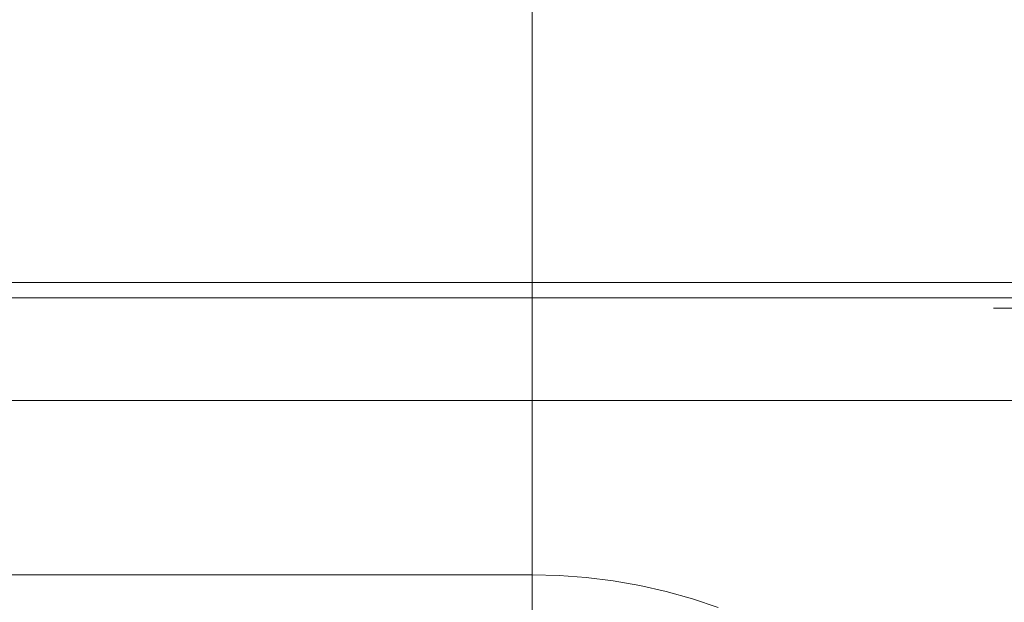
# Model space of a CAD drawing. Header units: millimetres. Extents: x -1970 to 61924, y -58230 to 6847.
# Tile 714 of 925: x 26700 to 26796, y 1291 to 1348. Entities that reach past the tile are written whole.
import ezdxf

# ---------------------------------------------------------------- set-up
doc = ezdxf.new("R2010")
doc.units = ezdxf.units.MM
doc.layers.add('COTAS_P', color=1, linetype='Continuous', lineweight=0)
doc.layers.add('lateral_C05', color=7, linetype='Continuous', lineweight=0)
doc.dimstyles.new('R19_100', dxfattribs={"dimtxt": 250, "dimasz": 150, "dimexe": 150, "dimexo": 80, "dimgap": 100, "dimtad": 1, "dimtih": 1, "dimtoh": 1, "dimdsep": 46, "dimcen": 0.09, "dimadec": 0, "dimazin": 0, "dimtfac": 1, "dimtdec": 4, "dimtofl": 0, "dimtmove": 0, "dimatfit": 3, "dimfxl": 1, "dimtolj": 1, "dimtzin": 0, "dimarcsym": 0})

# ---------------------------------------------------------------- blocks, each defined once
blk = doc.blocks.new('DIM_R26_7')
at = {"layer": 'COTAS_P'}
for p, q in [((24250.067, 2141), (24400.067, 2186)), ((26750.067, 2141), (26600.067, 2186)), ((24250.067, 1241), (24250.067, 2141)), ((24250.067, 2141), (26750.067, 2141)), ((24250.067, 2141), (24400.067, 2096)), ((26750.067, 2141), (26600.067, 2096)), ((26750.067, 1241), (26750.067, 2141))]:
    blk.add_line(p, q, dxfattribs=at)
blk.add_text('2500 P', height=250, dxfattribs=at).set_placement((25500.067, 2241))
blk = doc.blocks.new('DIM_R26_9')
at = {"layer": 'COTAS_P'}
for p, q in [((26750.067, 1241), (27150.067, 1241)), ((27150.067, 1241), (27105.067, 1091)), ((27150.067, 0), (27150.067, 1241)), ((27150.067, 1241), (27195.067, 1091)), ((27150.067, 0), (27105.067, 150)), ((27150.067, 0), (27195.067, 150)), ((26750.067, 0), (27150.067, 0))]:
    blk.add_line(p, q, dxfattribs=at)
blk.add_text('1241 P', height=250, rotation=90, dxfattribs=at).set_placement((27050.067, 620.5))
blk = doc.blocks.new('DIM_R26_27')
at = {"layer": 'COTAS_P'}
for p, q in [((26795.067, 1320), (27495.067, 1320)), ((27495.067, 1320), (27450.067, 1170)), ((27495.067, 0), (27495.067, 1320)), ((27495.067, 1320), (27540.067, 1170)), ((27495.067, 0), (27450.067, 150)), ((27495.067, 0), (27540.067, 150)), ((26795.067, 0), (27495.067, 0))]:
    blk.add_line(p, q, dxfattribs=at)
blk.add_text('1320 P', height=250, rotation=90, dxfattribs=at).set_placement((27395.067, 660))

msp = doc.modelspace()

# ---------------------------------------------------------------- linework, layer by layer
at = {"layer": 'lateral_C05'}
for p, q in [((26670.067, 1322.5), (26830.067, 1322.5)), ((26670.067, 1321), (26830.067, 1321)), ((26665.067, 1311), (26835.067, 1311)), ((24250.067, 1294), (26750.067, 1294)), ((26750.067, 1294), (26752.709, 1293.934)), ((26752.709, 1293.934), (26755.345, 1293.737)), ((26755.345, 1293.737), (26757.967, 1293.408)), ((26757.967, 1293.408), (26760.569, 1292.949)), ((26760.569, 1292.949), (26763.146, 1292.361)), ((26763.146, 1292.361), (26765.69, 1291.645)), ((26765.69, 1291.645), (26768.195, 1290.804))]:
    msp.add_line(p, q, dxfattribs=at)

# ---------------------------------------------------------------- dimensions: what is measured, and where the dimension line sits
at = {"layer": 'COTAS_P'}
for p1, p2, distance, picture, middle in [((24250.067, 1241), (26750.067, 1241), 900, 'DIM_R26_7', (25500.067, 2141)), ((26795.067, 0), (26795.067, 1320), -700, 'DIM_R26_27', (27495.067, 660)), ((26750.067, 0), (26750.067, 1241), -400, 'DIM_R26_9', (27150.067, 620.5))]:
    dim = msp.add_aligned_dim(p1=p1, p2=p2, distance=distance, text='<> P', dimstyle='R19_100', dxfattribs=at)
    dim.commit()
    dim.dimension.update_dxf_attribs({"geometry": picture, "text_midpoint": middle})

doc.saveas('drawing.dxf')
